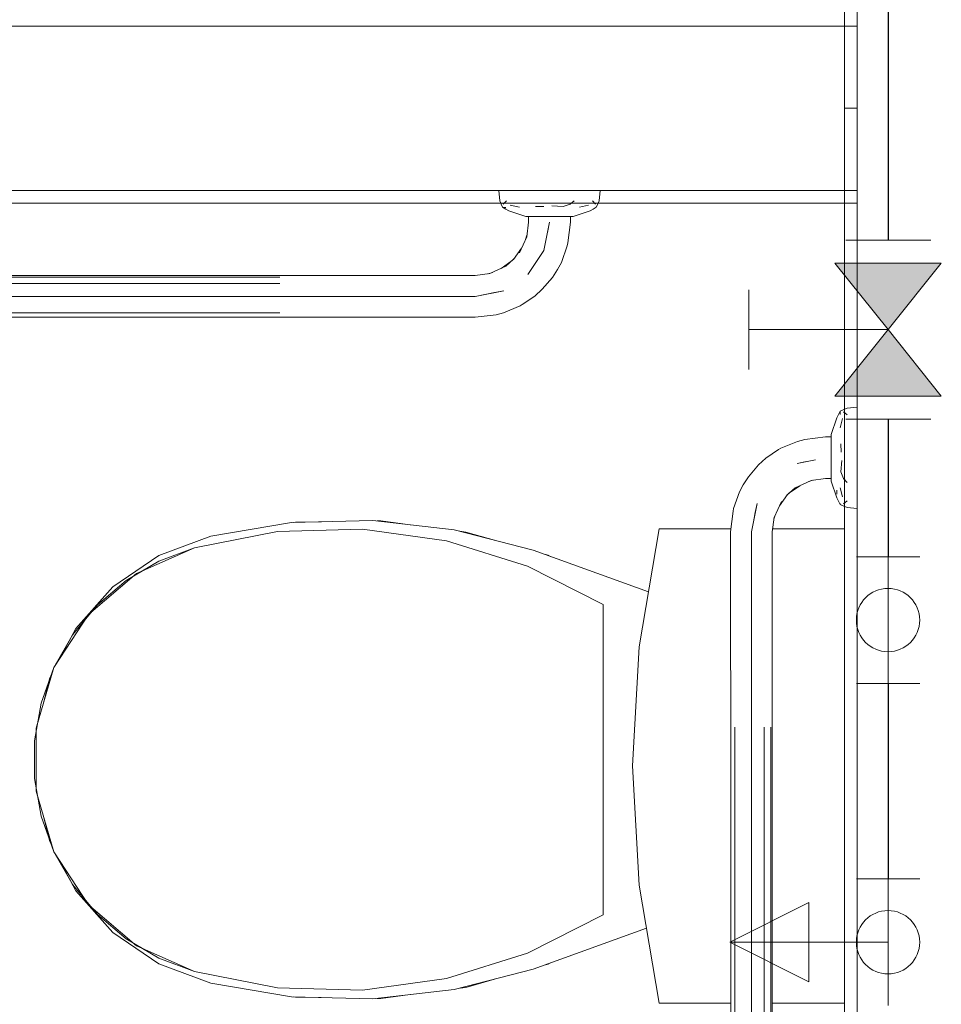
# Model space of a CAD drawing. Header units: millimetres. Extents: x 2 to 902, y -447 to 199.
# Tile 871 of 1056: x 46.38 to 47.84, y 183.12 to 184.68. Entities that reach past the tile are written whole.
import ezdxf

# ---------------------------------------------------------------- set-up
doc = ezdxf.new("R2010")
doc.units = ezdxf.units.MM
doc.header["$MEASUREMENT"] = 0
doc.linetypes.add('NULL', pattern=[0])
for name, color, linetype, lineweight in [('AF-Condutos', 4, 'Continuous', 25), ('AF-Conexões', 9, 'Continuous', 18), ('AF-Peça de utilização', 9, 'Continuous', 18), ('Ambiente-Textos', 251, 'Continuous', 5), ('IFC-Elemento terminal-Contorno', 253, 'Continuous', 5), ('IFC-Laje-Contorno', 134, 'Continuous', 5), ('IFC-Parede padrão-Contorno', 44, 'Continuous', 5), ('IFC-Parede-Contorno', 42, 'Continuous', 5), ('Simbolos', 5, 'Continuous', 20), ('Simbolos_int', 2, 'Continuous', 15)]:
    doc.layers.add(name, color=color, linetype=linetype, lineweight=lineweight)
doc.styles.add('Arial', font='arial.ttf')

msp = doc.modelspace()

# ---------------------------------------------------------------- hatches: boundary and pattern name
at = {"layer": 'Simbolos', "linetype": 'Continuous'}
for points in [[(47.7548, 184.1867), (47.839, 184.2917), (47.671, 184.2917)], [(47.839, 184.0817), (47.671, 184.0817), (47.7548, 184.1867)]]:
    msp.add_hatch(color=5, dxfattribs=at).paths.add_polyline_path(points)

# ---------------------------------------------------------------- linework, layer by layer
at = {"layer": 'AF-Condutos'}
for p, q in [((47.7548, 187.8438), (47.7548, 184.3281)), ((47.7548, 184.0453), (47.7548, 183.8279)), ((47.7548, 183.6279), (47.7548, 183.319))]:
    msp.add_line(p, q, dxfattribs=at)
at = {"layer": 'AF-Conexões'}
for p, q in [((47.7048, 183.8279), (47.8048, 183.8279)), ((47.7548, 183.7279), (47.7548, 183.8279)), ((47.7548, 183.7279), (47.7548, 183.6279)), ((47.8048, 183.6279), (47.7048, 183.6279)), ((47.7048, 183.319), (47.8048, 183.319)), ((47.7548, 183.219), (47.7548, 183.319)), ((47.7548, 183.219), (47.7548, 183.119))]:
    msp.add_line(p, q, dxfattribs=at)
for centre in [(47.7548, 183.7279), (47.7548, 183.7279), (47.7548, 183.219)]:
    msp.add_circle(centre, 0.05, dxfattribs=at)
at = {"layer": 'AF-Peça de utilização'}
for p, q in [((47.6298, 183.2815), (47.5048, 183.219)), ((47.6298, 183.1565), (47.6298, 183.2815)), ((47.7548, 183.219), (47.5048, 183.219)), ((47.5048, 183.219), (47.6298, 183.1565))]:
    msp.add_line(p, q, dxfattribs=at)
msp.add_circle((47.7548, 183.219), 0.05, dxfattribs=at)
at = {"layer": 'IFC-Elemento terminal-Contorno', "lineweight": 5}
for p, q in [((47.1402, 184.4063), (47.1455, 184.4063)), ((47.1402, 184.4063), (47.1416, 184.3903)), ((47.1455, 184.4063), (47.1509, 184.4063)), ((47.1509, 184.4063), (47.1655, 184.4063)), ((47.1655, 184.4063), (47.1801, 184.4063)), ((47.1801, 184.4063), (47.2001, 184.4063)), ((47.2001, 184.4063), (47.2201, 184.4063)), ((47.2201, 184.4063), (47.2401, 184.4063)), ((47.2401, 184.4063), (47.26, 184.4063)), ((47.26, 184.4063), (47.2747, 184.4063)), ((47.2747, 184.4063), (47.2893, 184.4063)), ((47.2893, 184.4063), (47.2929, 184.4063)), ((47.2929, 184.4063), (47.3, 184.4063)), ((47.2986, 184.3903), (47.3, 184.4063)), ((47.1416, 184.3903), (47.1438, 184.3851)), ((47.1433, 184.3863), (47.1438, 184.3851)), ((47.1438, 184.3851), (47.1461, 184.3799)), ((47.1438, 184.3851), (47.1461, 184.3799)), ((47.1461, 184.3799), (47.1475, 184.3797)), ((47.1461, 184.3799), (47.151, 184.3771)), ((47.1461, 184.3799), (47.1475, 184.3797)), ((47.1461, 184.3799), (47.151, 184.3771)), ((47.1472, 184.385), (47.1521, 184.3903)), ((47.1472, 184.385), (47.1484, 184.3863)), ((47.1475, 184.3797), (47.1513, 184.3796)), ((47.1475, 184.3797), (47.1513, 184.3796)), ((47.151, 184.3771), (47.1559, 184.3742)), ((47.151, 184.3771), (47.1559, 184.3742)), ((47.1582, 184.3832), (47.1727, 184.38)), ((47.1582, 184.3832), (47.1727, 184.38)), ((47.1981, 184.3811), (47.2111, 184.3813)), ((47.1981, 184.3811), (47.2111, 184.3813)), ((47.2239, 184.3825), (47.242, 184.3811)), ((47.2239, 184.3825), (47.242, 184.3811)), ((47.242, 184.3811), (47.2526, 184.3848)), ((47.242, 184.3811), (47.2526, 184.3848)), ((47.2526, 184.3848), (47.2593, 184.3903)), ((47.2526, 184.3848), (47.2545, 184.3863)), ((47.2674, 184.38), (47.2819, 184.3832)), ((47.2674, 184.38), (47.2819, 184.3832)), ((47.2843, 184.3742), (47.2892, 184.3771)), ((47.2843, 184.3742), (47.2892, 184.3771)), ((47.2881, 184.3903), (47.2929, 184.385)), ((47.2892, 184.3771), (47.2941, 184.3799)), ((47.2892, 184.3771), (47.2941, 184.3799)), ((47.2918, 184.3863), (47.2929, 184.385)), ((47.2927, 184.3797), (47.2941, 184.3799)), ((47.2927, 184.3797), (47.2941, 184.3799)), ((47.2941, 184.3799), (47.2963, 184.3851)), ((47.2941, 184.3799), (47.2963, 184.3851)), ((47.2963, 184.3851), (47.2986, 184.3903)), ((47.2963, 184.3851), (47.2969, 184.3863)), ((47.1559, 184.3742), (47.1826, 184.3653)), ((47.1559, 184.3742), (47.1826, 184.3653)), ((47.1826, 184.3653), (47.1854, 184.3653)), ((47.1826, 184.3653), (47.1854, 184.3653)), ((47.1854, 184.3653), (47.1881, 184.3653)), ((47.1854, 184.3653), (47.1881, 184.3653)), ((47.1871, 184.3564), (47.1871, 184.3653)), ((47.1871, 184.3564), (47.1871, 184.3653)), ((47.1881, 184.3653), (47.1908, 184.3653)), ((47.1881, 184.3653), (47.1936, 184.3653)), ((47.1908, 184.3653), (47.1936, 184.3653)), ((47.1936, 184.3653), (47.2002, 184.3653)), ((47.1936, 184.3653), (47.2068, 184.3653)), ((47.2002, 184.3653), (47.2068, 184.3653)), ((47.2068, 184.3653), (47.2135, 184.3653)), ((47.2068, 184.3653), (47.2135, 184.3653)), ((47.2135, 184.3653), (47.2201, 184.3653)), ((47.2135, 184.3653), (47.2201, 184.3653)), ((47.2201, 184.3653), (47.2267, 184.3653)), ((47.2201, 184.3653), (47.2267, 184.3653)), ((47.2267, 184.3653), (47.2333, 184.3653)), ((47.2267, 184.3653), (47.2333, 184.3653)), ((47.2333, 184.3653), (47.24, 184.3653)), ((47.2333, 184.3653), (47.2466, 184.3653)), ((47.24, 184.3653), (47.2466, 184.3653)), ((47.2466, 184.3653), (47.2493, 184.3653)), ((47.2466, 184.3653), (47.2493, 184.3653)), ((47.2493, 184.3653), (47.2521, 184.3653)), ((47.2493, 184.3653), (47.2521, 184.3653)), ((47.2521, 184.3653), (47.2548, 184.3653)), ((47.2521, 184.3653), (47.2548, 184.3653)), ((47.2531, 184.3564), (47.2531, 184.3653)), ((47.2531, 184.3564), (47.2531, 184.3653)), ((47.2548, 184.3653), (47.2576, 184.3653)), ((47.2548, 184.3653), (47.2576, 184.3653)), ((47.2576, 184.3653), (47.2843, 184.3742)), ((47.2576, 184.3653), (47.2843, 184.3742)), ((47.1842, 184.3335), (47.1871, 184.3564)), ((47.1842, 184.3335), (47.1871, 184.3564)), ((47.2112, 184.3116), (47.2201, 184.3564)), ((47.2169, 184.3403), (47.2201, 184.3564)), ((47.2492, 184.3236), (47.2531, 184.3564)), ((47.2492, 184.3236), (47.2531, 184.3564)), ((47.1727, 184.3082), (47.1842, 184.3335)), ((47.1727, 184.3082), (47.1842, 184.3335)), ((47.1822, 184.329), (47.1846, 184.336)), ((47.1822, 184.329), (47.1846, 184.336)), ((47.1631, 184.2975), (47.176, 184.3155)), ((47.1631, 184.2975), (47.176, 184.3155)), ((47.2389, 184.2929), (47.2482, 184.3193)), ((47.2389, 184.2929), (47.2482, 184.3193)), ((47.2482, 184.3193), (47.2492, 184.3236)), ((47.2482, 184.3193), (47.2492, 184.3236)), ((47.1512, 184.2868), (47.164, 184.2984)), ((47.1512, 184.2868), (47.164, 184.2984)), ((47.1858, 184.2736), (47.2112, 184.3116)), ((47.1985, 184.2926), (47.2112, 184.3116)), ((47.126, 184.2752), (47.1512, 184.2868)), ((47.126, 184.2752), (47.1512, 184.2868)), ((47.1439, 184.2834), (47.1613, 184.2959)), ((47.1439, 184.2834), (47.1613, 184.2959)), ((47.1858, 184.2736), (47.1985, 184.2926)), ((47.2249, 184.2693), (47.233, 184.2819)), ((47.2249, 184.2693), (47.233, 184.2819)), ((47.233, 184.2819), (47.2389, 184.2929)), ((47.233, 184.2819), (47.2389, 184.2929)), ((46.0379, 184.2698), (46.7943, 184.2698)), ((46.1665, 184.272), (46.6553, 184.272)), ((46.1665, 184.272), (46.6553, 184.272)), ((46.6553, 184.272), (47.103, 184.2723)), ((46.6553, 184.272), (47.103, 184.2723)), ((47.103, 184.2723), (47.126, 184.2752)), ((47.103, 184.2723), (47.126, 184.2752)), ((47.1234, 184.2748), (47.1304, 184.2772)), ((47.1234, 184.2748), (47.1304, 184.2772)), ((47.2088, 184.2504), (47.2249, 184.2693)), ((47.2088, 184.2504), (47.2249, 184.2693)), ((46.0379, 184.2594), (46.7943, 184.2594)), ((46.2965, 184.2393), (46.6998, 184.2393)), ((46.5357, 184.2393), (47.103, 184.2393)), ((47.103, 184.2393), (47.1478, 184.2482)), ((47.103, 184.2393), (47.1335, 184.2454)), ((47.1335, 184.2454), (47.1478, 184.2482)), ((47.1772, 184.2262), (47.1972, 184.2398)), ((47.1772, 184.2262), (47.1972, 184.2398)), ((47.1972, 184.2398), (47.2088, 184.2504)), ((47.1972, 184.2398), (47.2088, 184.2504)), ((47.1476, 184.2134), (47.1737, 184.2243)), ((47.1476, 184.2134), (47.1737, 184.2243)), ((47.1737, 184.2243), (47.1772, 184.2262)), ((47.1737, 184.2243), (47.1772, 184.2262)), ((46.0379, 184.2131), (46.7943, 184.2131)), ((46.0379, 184.2066), (46.4161, 184.2066)), ((46.0379, 184.2066), (46.7943, 184.2066)), ((46.4161, 184.2066), (46.7943, 184.2066)), ((46.6553, 184.2066), (47.103, 184.2063)), ((46.6553, 184.2066), (47.103, 184.2063)), ((47.103, 184.2063), (47.1358, 184.2102)), ((47.103, 184.2063), (47.1358, 184.2102)), ((47.1358, 184.2102), (47.1476, 184.2134)), ((47.1358, 184.2102), (47.1476, 184.2134)), ((47.6901, 184.0628), (47.7061, 184.0642)), ((47.7061, 184.0589), (47.7061, 184.0642)), ((47.6738, 184.0475), (47.6766, 184.0528)), ((47.6738, 184.0475), (47.6766, 184.0528)), ((47.6766, 184.0528), (47.6793, 184.058)), ((47.6766, 184.0528), (47.6793, 184.058)), ((47.6791, 184.0529), (47.6792, 184.0567)), ((47.6791, 184.0529), (47.6792, 184.0567)), ((47.6792, 184.0567), (47.6793, 184.058)), ((47.6792, 184.0567), (47.6793, 184.058)), ((47.6793, 184.058), (47.6829, 184.0596)), ((47.6793, 184.058), (47.6829, 184.0596)), ((47.6829, 184.0596), (47.6901, 184.0628)), ((47.6829, 184.0596), (47.6861, 184.061)), ((47.6847, 184.0571), (47.6901, 184.0523)), ((47.6847, 184.0571), (47.6861, 184.0559)), ((47.7061, 184.0535), (47.7061, 184.0589)), ((47.7061, 184.0389), (47.7061, 184.0535)), ((47.6651, 184.0213), (47.6738, 184.0475)), ((47.6651, 184.0213), (47.6738, 184.0475)), ((47.6794, 184.0316), (47.6828, 184.0461)), ((47.6794, 184.0316), (47.6828, 184.0461)), ((47.7061, 184.0242), (47.7061, 184.0389)), ((47.6651, 184.0186), (47.6651, 184.0213)), ((47.6651, 184.0186), (47.6651, 184.0213)), ((47.6651, 184.0159), (47.6651, 184.0186)), ((47.6651, 184.0159), (47.6651, 184.0186)), ((47.7061, 184.0043), (47.7061, 184.0242)), ((47.5855, 183.9993), (47.6116, 184.0102)), ((47.5855, 183.9993), (47.6116, 184.0102)), ((47.6116, 184.0102), (47.6234, 184.0134)), ((47.6116, 184.0102), (47.6234, 184.0134)), ((47.6234, 184.0134), (47.6562, 184.0173)), ((47.6234, 184.0134), (47.6562, 184.0173)), ((47.6562, 184.0173), (47.6651, 184.0173)), ((47.6562, 184.0173), (47.6651, 184.0173)), ((47.6651, 184.0132), (47.6651, 184.0159)), ((47.6651, 184.0105), (47.6651, 184.0159)), ((47.6651, 184.0105), (47.6651, 184.0132)), ((47.6651, 184.0039), (47.6651, 184.0105)), ((47.6651, 184.0039), (47.6651, 184.0105)), ((47.6651, 183.9974), (47.6651, 184.0039)), ((47.6651, 183.9974), (47.6651, 184.0039)), ((47.6805, 184.0063), (47.6808, 183.9932)), ((47.6805, 184.0063), (47.6808, 183.9932)), ((47.7061, 183.9843), (47.7061, 184.0043)), ((47.562, 183.9838), (47.582, 183.9974)), ((47.562, 183.9838), (47.582, 183.9974)), ((47.582, 183.9974), (47.5855, 183.9993)), ((47.582, 183.9974), (47.5855, 183.9993)), ((47.6651, 183.9908), (47.6651, 183.9974)), ((47.6651, 183.9908), (47.6651, 183.9974)), ((47.6651, 183.9843), (47.6651, 183.9908)), ((47.6651, 183.9843), (47.6651, 183.9908)), ((47.5343, 183.9543), (47.5504, 183.9732)), ((47.5343, 183.9543), (47.5504, 183.9732)), ((47.5504, 183.9732), (47.562, 183.9838)), ((47.5504, 183.9732), (47.562, 183.9838)), ((47.6114, 183.9754), (47.6401, 183.9811)), ((47.6114, 183.9754), (47.6257, 183.9782)), ((47.6651, 183.9777), (47.6651, 183.9843)), ((47.6651, 183.9777), (47.6651, 183.9843)), ((47.6651, 183.9712), (47.6651, 183.9777)), ((47.6651, 183.9712), (47.6651, 183.9777)), ((47.6651, 183.9646), (47.6651, 183.9712)), ((47.6651, 183.9581), (47.6651, 183.9712)), ((47.6805, 183.9622), (47.6821, 183.9801)), ((47.6805, 183.9622), (47.6821, 183.9801)), ((47.7061, 183.9643), (47.7061, 183.9843)), ((47.6651, 183.9581), (47.6651, 183.9646)), ((47.6651, 183.9553), (47.6651, 183.9581)), ((47.6651, 183.9553), (47.6651, 183.9581)), ((47.6651, 183.9526), (47.6651, 183.9553)), ((47.6651, 183.9526), (47.6651, 183.9553)), ((47.6805, 183.9622), (47.6843, 183.9514)), ((47.6805, 183.9622), (47.6843, 183.9514)), ((47.7061, 183.9443), (47.7061, 183.9643)), ((47.5202, 183.9307), (47.5261, 183.9416)), ((47.5202, 183.9307), (47.5261, 183.9416)), ((47.5261, 183.9416), (47.5343, 183.9543)), ((47.5261, 183.9416), (47.5343, 183.9543)), ((47.5978, 183.9276), (47.6153, 183.9402)), ((47.5978, 183.9276), (47.6153, 183.9402)), ((47.608, 183.9368), (47.6332, 183.9484)), ((47.608, 183.9368), (47.6332, 183.9484)), ((47.6287, 183.9464), (47.6358, 183.9487)), ((47.6287, 183.9464), (47.6358, 183.9487)), ((47.6332, 183.9484), (47.6562, 183.9513)), ((47.6332, 183.9484), (47.6562, 183.9513)), ((47.6562, 183.9513), (47.6651, 183.9513)), ((47.6562, 183.9513), (47.6651, 183.9513)), ((47.6651, 183.9499), (47.6651, 183.9526)), ((47.6651, 183.9499), (47.6651, 183.9526)), ((47.6651, 183.9472), (47.6651, 183.9499)), ((47.6651, 183.9472), (47.6651, 183.9499)), ((47.6651, 183.9472), (47.6738, 183.921)), ((47.6651, 183.9472), (47.6738, 183.921)), ((47.6843, 183.9514), (47.6901, 183.945)), ((47.6843, 183.9514), (47.6861, 183.9494)), ((47.7061, 183.9296), (47.7061, 183.9443)), ((47.511, 183.9043), (47.5202, 183.9307)), ((47.511, 183.9043), (47.5202, 183.9307)), ((47.5832, 183.9081), (47.5961, 183.9261)), ((47.5832, 183.9081), (47.5961, 183.9261)), ((47.5951, 183.9252), (47.608, 183.9368)), ((47.5951, 183.9252), (47.608, 183.9368)), ((47.6738, 183.9301), (47.6738, 183.9331)), ((47.6738, 183.927), (47.6738, 183.9331)), ((47.6794, 183.9369), (47.6828, 183.9224)), ((47.6794, 183.9369), (47.6828, 183.9224)), ((47.7061, 183.915), (47.7061, 183.9296)), ((47.5423, 183.8833), (47.548, 183.912)), ((47.5452, 183.8976), (47.548, 183.912)), ((47.575, 183.8901), (47.5865, 183.9154)), ((47.575, 183.8901), (47.5865, 183.9154)), ((47.6738, 183.921), (47.6766, 183.9158)), ((47.6738, 183.921), (47.6766, 183.9158)), ((47.6766, 183.9158), (47.6793, 183.9105)), ((47.6766, 183.9158), (47.6793, 183.9105)), ((47.6792, 183.9119), (47.6793, 183.9105)), ((47.6792, 183.9119), (47.6793, 183.9105)), ((47.6793, 183.9105), (47.6901, 183.9057)), ((47.6793, 183.9105), (47.6861, 183.9075)), ((47.6847, 183.9114), (47.6901, 183.9162)), ((47.6847, 183.9114), (47.6861, 183.9126)), ((47.7061, 183.9114), (47.7061, 183.915)), ((47.7061, 183.9043), (47.7061, 183.9114)), ((47.5061, 183.8672), (47.51, 183.8999)), ((47.5061, 183.8672), (47.51, 183.8999)), ((47.51, 183.8999), (47.511, 183.9043)), ((47.51, 183.8999), (47.511, 183.9043)), ((47.5423, 183.8833), (47.5452, 183.8976)), ((47.5746, 183.8876), (47.577, 183.8946)), ((47.5746, 183.8876), (47.577, 183.8946)), ((47.6901, 183.9057), (47.7061, 183.9043)), ((46.6854, 183.8605), (46.8125, 183.8818)), ((46.6854, 183.8605), (46.8125, 183.8818)), ((46.8125, 183.8818), (46.9414, 183.8852)), ((46.8125, 183.8818), (46.9414, 183.8852)), ((46.8157, 183.8819), (46.8188, 183.8824)), ((46.8157, 183.8819), (46.8188, 183.8824)), ((46.8188, 183.8824), (46.8599, 183.8831)), ((46.8188, 183.8824), (46.8599, 183.8831)), ((46.9414, 183.8852), (47.0694, 183.8706)), ((46.9414, 183.8852), (47.0694, 183.8706)), ((46.9478, 183.8845), (46.9539, 183.8846)), ((46.9478, 183.8845), (46.9539, 183.8846)), ((46.9539, 183.8846), (46.9999, 183.8786)), ((46.9539, 183.8846), (46.9999, 183.8786)), ((47.5391, 183.8672), (47.5423, 183.8833)), ((47.5721, 183.8672), (47.575, 183.8901)), ((47.5721, 183.8672), (47.575, 183.8901)), ((46.6593, 183.8422), (46.7908, 183.8677)), ((46.6593, 183.8422), (46.7908, 183.8677)), ((46.7908, 183.8677), (46.9248, 183.8713)), ((46.7908, 183.8677), (46.9248, 183.8713)), ((46.9248, 183.8713), (47.0576, 183.8529)), ((46.9248, 183.8713), (47.0576, 183.8529)), ((47.0694, 183.8706), (47.1942, 183.8384)), ((47.0694, 183.8706), (47.1942, 183.8384)), ((47.0788, 183.8682), (47.0879, 183.867)), ((47.0788, 183.8682), (47.0879, 183.867)), ((47.0879, 183.867), (47.1333, 183.8542)), ((47.0879, 183.867), (47.1333, 183.8542)), ((47.3617, 183.6858), (47.3933, 183.8719)), ((47.3617, 183.6858), (47.3933, 183.8719)), ((47.3933, 183.8719), (47.5067, 183.8719)), ((47.3933, 183.8719), (47.5067, 183.8719)), ((47.5061, 183.8672), (47.5064, 183.4299)), ((47.5061, 183.8672), (47.5064, 183.4299)), ((47.5391, 183.2999), (47.5391, 183.8672)), ((47.5718, 183.4299), (47.5721, 183.8672)), ((47.5718, 183.4299), (47.5721, 183.8672)), ((47.5727, 183.8719), (47.6861, 183.8719)), ((47.5727, 183.8719), (47.6861, 183.8719)), ((47.6861, 183.1229), (47.6861, 183.8719)), ((46.603, 183.8298), (46.6854, 183.8605)), ((46.603, 183.8298), (46.6854, 183.8605)), ((47.0576, 183.8529), (47.1855, 183.8129)), ((47.0576, 183.8529), (47.1855, 183.8129)), ((46.568, 183.8016), (46.6593, 183.8422)), ((46.603, 183.821), (46.6593, 183.8422)), ((47.1942, 183.8384), (47.3764, 183.7723)), ((47.1942, 183.8384), (47.3764, 183.7723)), ((47.2138, 183.8313), (47.2179, 183.8302)), ((47.2138, 183.8313), (47.2179, 183.8302)), ((46.5304, 183.7802), (46.603, 183.8298)), ((46.5304, 183.7802), (46.603, 183.8298)), ((46.5514, 183.7905), (46.6031, 183.821)), ((47.2179, 183.8302), (47.2216, 183.8285)), ((47.2179, 183.8302), (47.2216, 183.8285)), ((46.4921, 183.7368), (46.568, 183.8016)), ((47.1855, 183.8129), (47.3052, 183.7525)), ((47.1855, 183.8129), (47.3052, 183.7525)), ((46.5057, 183.7515), (46.5514, 183.7905)), ((46.4719, 183.7145), (46.5304, 183.7802)), ((46.4719, 183.7145), (46.5304, 183.7802)), ((46.4674, 183.7052), (46.5057, 183.7515)), ((47.3052, 183.2623), (47.3052, 183.7525)), ((47.3052, 183.2623), (47.3052, 183.7525)), ((46.4376, 183.6531), (46.4921, 183.7368)), ((46.4474, 183.6681), (46.4719, 183.7145)), ((46.462, 183.6958), (46.4719, 183.7145)), ((46.4376, 183.6531), (46.4674, 183.7052)), ((47.3511, 183.4974), (47.3617, 183.6858)), ((47.3511, 183.4974), (47.3617, 183.6858)), ((46.4093, 183.5573), (46.4376, 183.6531)), ((46.4173, 183.5966), (46.4376, 183.6531)), ((46.4309, 183.6367), (46.4353, 183.6451)), ((46.421, 183.597), (46.4309, 183.6367)), ((46.4289, 183.6288), (46.4309, 183.6367)), ((46.4309, 183.6367), (46.4337, 183.6421)), ((46.4069, 183.5374), (46.4173, 183.5966)), ((46.4093, 183.4575), (46.4093, 183.5573)), ((47.5064, 183.1803), (47.5064, 183.5585)), ((47.5064, 182.802), (47.5064, 183.5585)), ((47.5129, 183.1803), (47.5129, 183.5585)), ((47.5129, 182.802), (47.5129, 183.5585)), ((47.5592, 182.802), (47.5592, 183.5585)), ((47.5696, 182.802), (47.5696, 183.5585)), ((46.4069, 183.4774), (46.4069, 183.5374)), ((47.3511, 183.4974), (47.3617, 183.3089)), ((47.3511, 183.4974), (47.3617, 183.3089)), ((46.4069, 183.4774), (46.4173, 183.4182)), ((46.4093, 183.4575), (46.4376, 183.3617)), ((47.5718, 182.941), (47.5718, 183.4299)), ((47.5718, 182.941), (47.5718, 183.4299)), ((46.4173, 183.4182), (46.4376, 183.3617)), ((46.421, 183.4178), (46.4309, 183.378)), ((46.4289, 183.386), (46.4309, 183.378)), ((46.4309, 183.378), (46.4353, 183.3697)), ((46.4309, 183.378), (46.4337, 183.3727)), ((46.4376, 183.3617), (46.4921, 183.278)), ((46.4376, 183.3617), (46.4674, 183.3096)), ((46.4474, 183.3467), (46.4719, 183.3003)), ((46.462, 183.319), (46.4719, 183.3003)), ((46.4674, 183.3096), (46.5057, 183.2633)), ((47.3617, 183.3089), (47.3933, 183.1229)), ((47.3617, 183.3089), (47.3933, 183.1229)), ((46.4719, 183.3003), (46.5304, 183.2346)), ((46.4719, 183.3003), (46.5304, 183.2346)), ((47.5391, 182.8966), (47.5391, 183.2999)), ((47.5391, 183.0606), (47.5391, 183.2999)), ((46.4921, 183.278), (46.568, 183.2132)), ((46.5057, 183.2633), (46.5514, 183.2243)), ((47.1855, 183.2019), (47.3052, 183.2623)), ((47.1855, 183.2019), (47.3052, 183.2623)), ((47.1942, 183.1764), (47.3732, 183.2414)), ((47.1942, 183.1764), (47.3732, 183.2414)), ((46.5304, 183.2346), (46.603, 183.185)), ((46.5304, 183.2346), (46.603, 183.185)), ((46.5514, 183.2243), (46.6031, 183.1938)), ((46.568, 183.2132), (46.6593, 183.1726)), ((46.6031, 183.1938), (46.6593, 183.1726)), ((47.0576, 183.1619), (47.1855, 183.2019)), ((47.0576, 183.1619), (47.1855, 183.2019)), ((46.603, 183.185), (46.6854, 183.1542)), ((46.603, 183.185), (46.6854, 183.1542)), ((47.2138, 183.1835), (47.2179, 183.1846)), ((47.2138, 183.1835), (47.2179, 183.1846)), ((47.2179, 183.1846), (47.2216, 183.1863)), ((47.2179, 183.1846), (47.2216, 183.1863)), ((47.5064, 182.802), (47.5064, 183.1803)), ((46.6593, 183.1726), (46.7908, 183.1471)), ((46.6593, 183.1726), (46.7908, 183.1471)), ((46.9248, 183.1435), (47.0576, 183.1619)), ((46.9248, 183.1435), (47.0576, 183.1619)), ((47.0694, 183.1441), (47.1942, 183.1764)), ((47.0694, 183.1441), (47.1942, 183.1764)), ((46.6854, 183.1542), (46.8125, 183.133)), ((46.6854, 183.1542), (46.8125, 183.133)), ((46.7908, 183.1471), (46.9248, 183.1435)), ((46.7908, 183.1471), (46.9248, 183.1435)), ((47.0789, 183.1466), (47.0879, 183.1477)), ((47.0789, 183.1466), (47.0879, 183.1477)), ((47.0879, 183.1477), (47.1331, 183.1606)), ((47.0879, 183.1477), (47.1331, 183.1606)), ((46.8125, 183.133), (46.9414, 183.1296)), ((46.8125, 183.133), (46.9414, 183.1296)), ((46.8158, 183.1329), (46.8188, 183.1324)), ((46.8158, 183.1329), (46.8188, 183.1324)), ((46.8188, 183.1324), (46.8596, 183.1317)), ((46.8188, 183.1324), (46.8596, 183.1317)), ((46.9414, 183.1296), (47.0694, 183.1441)), ((46.9414, 183.1296), (47.0694, 183.1441)), ((46.9539, 183.1302), (47, 183.1362)), ((46.9539, 183.1302), (47, 183.1362)), ((46.9478, 183.1303), (46.9539, 183.1302)), ((46.9478, 183.1303), (46.9539, 183.1302)), ((47.3933, 183.1229), (47.5064, 183.1229)), ((47.3933, 183.1229), (47.5064, 183.1229)), ((47.5718, 183.1229), (47.6861, 183.1229)), ((47.5718, 183.1229), (47.6861, 183.1229))]:
    msp.add_line(p, q, dxfattribs=at)
at = {"layer": 'IFC-Laje-Contorno', "color": 7, "lineweight": 5}
for p, q in [((47.7061, 180.9252), (47.7061, 188.1862)), ((47.7061, 182.4562), (47.7061, 184.4063))]:
    msp.add_line(p, q, dxfattribs=at)
at = {"layer": 'IFC-Parede padrão-Contorno', "color": 7, "lineweight": 5}
for p, q in [((47.6861, 184.5363), (47.6861, 184.955)), ((47.7061, 184.5363), (47.7061, 184.955)), ((44.1061, 184.6663), (46.6005, 184.6663)), ((45.0029, 184.6663), (47.1131, 184.6663)), ((47.1131, 184.6663), (47.7061, 184.6663)), ((47.6861, 184.4063), (47.6861, 184.6023)), ((47.6861, 184.5363), (47.6995, 184.5363)), ((44.1261, 184.4063), (46.8092, 184.4063)), ((45.2353, 184.4063), (47.7061, 184.4063)), ((44.1061, 184.3863), (46.5769, 184.3863)), ((46.5769, 184.3863), (47.7061, 184.3863))]:
    msp.add_line(p, q, dxfattribs=at)
at = {"layer": 'IFC-Parede-Contorno', "color": 7, "lineweight": 5}
for p, q in [((47.6861, 184.3224), (47.6861, 184.5363)), ((47.6926, 184.5363), (47.7061, 184.5363)), ((47.7061, 184.3224), (47.7061, 184.5363)), ((47.6861, 181.3307), (47.6861, 184.3224)), ((47.7061, 181.3307), (47.7061, 184.3224))]:
    msp.add_line(p, q, dxfattribs=at)
at = {"layer": 'Simbolos'}
for p, q in [((47.839, 184.2917), (47.671, 184.2917)), ((47.671, 184.2917), (47.7548, 184.1867)), ((47.839, 184.2917), (47.7548, 184.1867)), ((47.5352, 184.2497), (47.5352, 184.1237)), ((47.7548, 184.1867), (47.5352, 184.1867)), ((47.671, 184.0817), (47.7551, 184.1867)), ((47.839, 184.0817), (47.7548, 184.1867)), ((47.839, 184.0817), (47.671, 184.0817))]:
    msp.add_line(p, q, dxfattribs=at)
at = {"layer": 'Simbolos_int'}
for p, q in [((47.8225, 184.3281), (47.6881, 184.3281)), ((47.8225, 184.0453), (47.6881, 184.0453))]:
    msp.add_line(p, q, dxfattribs=at)

# ---------------------------------------------------------------- texts
at = {"layer": 'Ambiente-Textos', "color": 7, "linetype": 'NULL', "lineweight": 5, "insert": (45.8961, 182.815), "char_height": 0.225, "width": 3.799253, "attachment_point": 8, "line_spacing_factor": 0.9, "style": 'Arial'}
msp.add_mtext('Lavabo aces.', dxfattribs=at)

doc.saveas('drawing.dxf')
